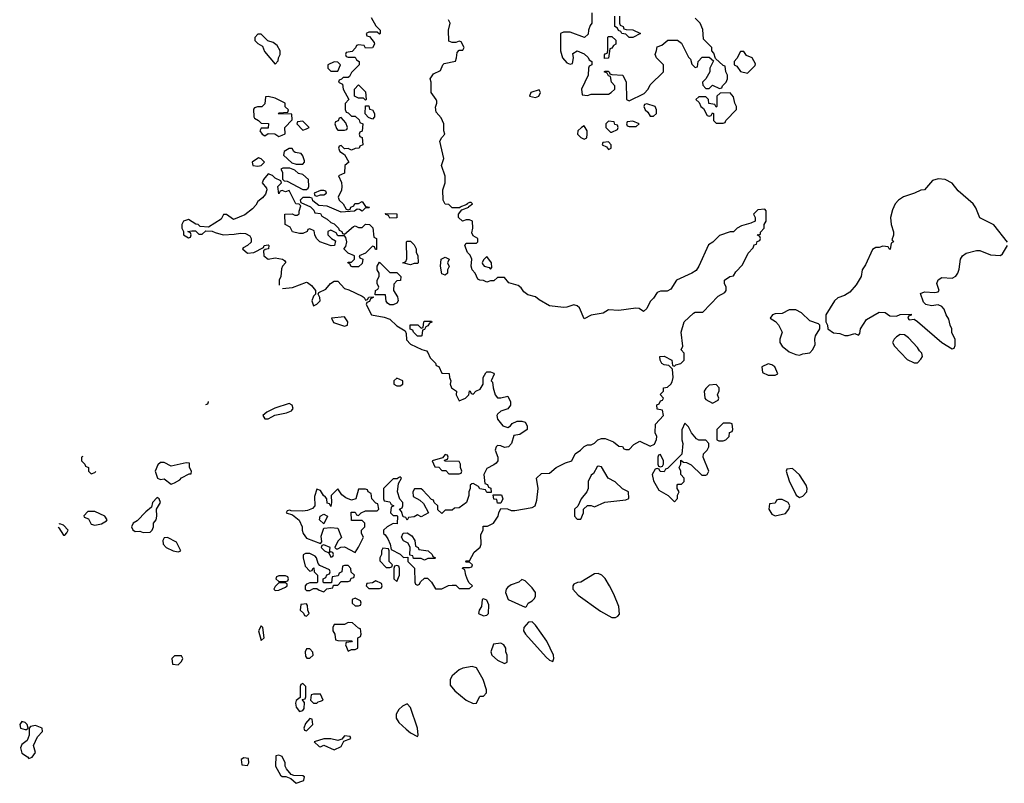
# Model space of a CAD drawing. Header units: inches. Extents: x 2701323 to 2964515, y 494916 to 722124.
# Tile 519 of 656: x 2831778 to 2837450, y 690092 to 694490. Entities that reach past the tile are written whole.
import ezdxf

# ---------------------------------------------------------------- set-up
doc = ezdxf.new("R2010")
doc.units = ezdxf.units.IN
doc.header["$MEASUREMENT"] = 0
doc.layers.add('C8639', color=7, linetype='Continuous')

msp = doc.modelspace()

# ---------------------------------------------------------------- linework, layer by layer
at = {"layer": 'C8639', "color": 2, "elevation": 2}
for points in [[(2835074, 694530), (2835074, 694470), (2835063.6, 694456.4), (2835054, 694430), (2835052.7, 694407.3), (2835032, 694388), (2834950, 694418), (2834910, 694418), (2834894, 694410), (2834894, 694310), (2834904.7, 694270), (2834930, 694242), (2834950, 694234), (2834962, 694238), (2834968, 694270), (2834964, 694296), (2834990, 694311.3), (2835030, 694294), (2835052.7, 694272.7), (2835058, 694258), (2835074, 694250), (2835074, 694230), (2835058, 694222), (2835054, 694210), (2835052, 694170), (2835014, 694090), (2835018, 694058), (2835050, 694054), (2835070, 694062), (2835170, 694062), (2835186, 694070), (2835206, 694090), (2835206, 694110), (2835188, 694130), (2835182, 694162), (2835170, 694166), (2835162, 694182), (2835146, 694190), (2835150, 694194), (2835167.3, 694192.7), (2835174, 694190), (2835178, 694178), (2835190, 694174), (2835252, 694170), (2835272, 694130), (2835274, 694030), (2835290, 694022), (2835374.6, 694065.4), (2835398, 694090), (2835410, 694114), (2835486, 694190), (2835486, 694230), (2835446, 694270), (2835438, 694290), (2835447.3, 694312.7), (2835450, 694334), (2835476.4, 694343.6), (2835512.7, 694372.7), (2835567.3, 694372.7), (2835590, 694354), (2835630, 694274), (2835642, 694262), (2835650, 694234), (2835670, 694214), (2835682, 694218), (2835686, 694250), (2835710, 694274), (2835750, 694274), (2835774, 694254), (2835754, 694210), (2835754, 694190), (2835731.3, 694148.7), (2835712, 694130), (2835712.7, 694112.7), (2835730, 694094), (2835750, 694094), (2835770, 694112), (2835810, 694094), (2835822, 694098), (2835826, 694110), (2835848, 694130), (2835855.3, 694150), (2835855.3, 694170), (2835846, 694190), (2835842, 694222), (2835830, 694226), (2835786, 694266), (2835776.4, 694296.4), (2835766, 694310), (2835766, 694330), (2835718, 694378), (2835713.6, 694433.6), (2835698, 694470), (2835670, 694498)], [(2835234, 694510), (2835234, 694470), (2835238, 694458), (2835254, 694450), (2835258, 694438), (2835272.7, 694432.7), (2835310, 694431.3), (2835354, 694410), (2835310, 694388), (2835288.4, 694388.4), (2835270, 694406), (2835246, 694410), (2835242, 694422), (2835227.3, 694427.3), (2835222, 694442), (2835206, 694450), (2835206, 694510)], [(2833803.6, 694503.6), (2833830, 694454), (2833854, 694430), (2833854, 694410), (2833850, 694406), (2833838, 694418), (2833790, 694418), (2833774, 694410), (2833778, 694398), (2833792.7, 694392.7), (2833819.6, 694359.6), (2833822, 694350), (2833810, 694328), (2833770, 694326), (2833762, 694342), (2833730, 694346), (2833718, 694342), (2833712.7, 694327.3), (2833692.7, 694307.3), (2833658, 694302), (2833654, 694290), (2833658, 694278), (2833670, 694274), (2833710, 694274), (2833718, 694258), (2833734, 694250), (2833734, 694230), (2833690, 694186), (2833678, 694162), (2833670, 694158), (2833642, 694158), (2833632.7, 694147.3), (2833618, 694142), (2833614, 694130), (2833638, 694118), (2833642, 694090), (2833674, 694030), (2833652.7, 694007.3), (2833652.7, 693972.7), (2833658, 693958), (2833670, 693954), (2833690, 693934), (2833710, 693934), (2833732.7, 693912.7), (2833738, 693898), (2833754, 693890), (2833751.6, 693848.4), (2833738, 693842), (2833734, 693830), (2833738, 693818), (2833751.6, 693811.6), (2833754, 693770), (2833738, 693762), (2833734, 693750), (2833710, 693748), (2833690, 693738), (2833670, 693748), (2833650, 693746), (2833630, 693766), (2833618, 693762), (2833614, 693750), (2833622, 693730), (2833650, 693714), (2833674, 693670), (2833652, 693650), (2833650, 693606), (2833614, 693590), (2833631.6, 693551.6), (2833634, 693530), (2833631.6, 693508.4), (2833612.7, 693467.3), (2833618, 693450), (2833642, 693430), (2833658, 693398), (2833670, 693394), (2833682, 693398), (2833686, 693410), (2833702, 693418), (2833708.4, 693431.6), (2833730, 693432), (2833750, 693442), (2833770, 693414), (2833794, 693410), (2833790, 693406), (2833770, 693406), (2833750, 693388), (2833736.4, 693396.4), (2833722, 693398), (2833707.3, 693387.3), (2833630, 693382), (2833550, 693415.3), (2833500.4, 693420.4), (2833467.3, 693447.3), (2833462, 693462), (2833450, 693466), (2833410, 693466), (2833394, 693450), (2833398, 693438), (2833452.7, 693412.7), (2833472.7, 693392.7), (2833478, 693378), (2833510, 693374), (2833518, 693358), (2833550, 693342), (2833570, 693322), (2833590, 693314), (2833614, 693290), (2833618, 693278), (2833634, 693270), (2833638, 693258), (2833650, 693254), (2833700.4, 693299.6), (2833710, 693302), (2833730, 693294), (2833750, 693294), (2833770, 693312), (2833794, 693310), (2833811.6, 693291.6), (2833818, 693238), (2833834, 693230), (2833834, 693166), (2833827.3, 693167.3), (2833822, 693182), (2833810, 693186), (2833770, 693146), (2833734, 693130), (2833738, 693118), (2833754, 693110), (2833750, 693086), (2833730, 693066), (2833692.7, 693067.3), (2833686, 693070), (2833682, 693082), (2833668, 693090), (2833670, 693094), (2833690, 693094), (2833706, 693110), (2833706, 693130), (2833670, 693146), (2833646, 693170), (2833656.4, 693183.6), (2833662, 693210), (2833656.4, 693236.4), (2833650, 693246), (2833610, 693246), (2833602, 693262), (2833570, 693278), (2833554, 693270), (2833554, 693250), (2833574, 693230), (2833596.9, 693216.9), (2833591.3, 693188.7), (2833571.6, 693188.4), (2833508, 693210), (2833488, 693230), (2833478, 693250), (2833474.6, 693274.6), (2833450, 693286), (2833438, 693282), (2833434, 693270), (2833410, 693258), (2833390, 693258), (2833350, 693268), (2833335.3, 693295.3), (2833308, 693310), (2833306, 693370), (2833347.3, 693372.7), (2833363.6, 693363.6), (2833376.4, 693363.6), (2833387.3, 693372.7), (2833387.3, 693387.3), (2833398, 693418), (2833387.3, 693427.3), (2833368.9, 693428.9), (2833330, 693506), (2833310, 693498), (2833290, 693506), (2833278, 693502), (2833270, 693488), (2833266, 693530), (2833286, 693550), (2833282, 693562), (2833250, 693578), (2833233.6, 693593.6), (2833210, 693602), (2833182, 693570), (2833174, 693550), (2833199.6, 693519.6), (2833202, 693510), (2833194.8, 693485.2), (2833176.9, 693463.1), (2833150, 693442), (2833138.5, 693421.5), (2833119.1, 693400.9), (2833074.8, 693365.2), (2833010, 693339), (2832970, 693368), (2832952.7, 693367.3), (2832939.1, 693340.9), (2832865.4, 693294.6), (2832818, 693298), (2832806, 693310), (2832792.9, 693312.9), (2832750, 693339), (2832722, 693330), (2832712, 693310), (2832712, 693290), (2832722, 693270), (2832722, 693250), (2832750, 693234), (2832762, 693238), (2832766, 693250), (2832762, 693262), (2832746, 693270), (2832770, 693274), (2832790, 693274), (2832810, 693254), (2832830, 693254), (2832850, 693274), (2832887.3, 693272.7), (2832903.6, 693263.6), (2832950, 693251.3), (2833014, 693254), (2833050, 693261), (2833078.8, 693258.8), (2833104.7, 693244.7), (2833112, 693230), (2833111.1, 693208.9), (2833091.1, 693188.9), (2833064.7, 693175.3), (2833062, 693170), (2833090, 693144.7), (2833126, 693150), (2833182, 693178), (2833186, 693190), (2833210, 693194), (2833214, 693190), (2833212, 693170), (2833192.7, 693167.3), (2833182, 693158), (2833184.7, 693130), (2833210, 693111.3), (2833250, 693118), (2833291.1, 693111.1), (2833303.6, 693103.6), (2833311.6, 693091.6), (2833292, 693070), (2833285.4, 693054.6), (2833282, 693010), (2833272, 692990), (2833273.4, 692961.7)], [(2833291.6, 692942.1), (2833350, 692946.8), (2833430, 692978), (2833436, 692976), (2833458.8, 692958.8), (2833482, 692930), (2833482, 692910), (2833470, 692898), (2833461, 692870), (2833470, 692842), (2833490, 692851.3), (2833508.7, 692870), (2833508, 692890), (2833498, 692910), (2833502, 692918), (2833542, 692938), (2833568.7, 692971.3), (2833590, 692984.7), (2833610, 692984.7), (2833650, 692942), (2833674.8, 692934.8), (2833750, 692898), (2833762, 692890), (2833770, 692874), (2833782, 692878), (2833790, 692892), (2833814, 692894), (2833814, 692890), (2833798, 692882), (2833792.7, 692867.3), (2833778, 692862), (2833774, 692850), (2833804.7, 692790), (2833876.9, 692776.9), (2833910, 692764.7), (2833950, 692726), (2833998, 692698), (2834003.6, 692683.6), (2834006, 692646), (2834030, 692622), (2834094, 692590), (2834122, 692582), (2834130, 692574), (2834142, 692542), (2834172.7, 692512.7), (2834178, 692498), (2834192.7, 692492.7), (2834210, 692454), (2834252.7, 692452.7), (2834254, 692430), (2834262, 692410), (2834258, 692390), (2834264.7, 692370), (2834294, 692350), (2834292, 692330), (2834310, 692294), (2834346, 692310), (2834366, 692330), (2834368.4, 692351.6), (2834374, 692350), (2834378, 692338), (2834390, 692334), (2834406, 692350), (2834430, 692362), (2834448.7, 692390), (2834448, 692430), (2834463.1, 692456.9), (2834470, 692462), (2834490, 692462), (2834510, 692454), (2834511.6, 692448.4), (2834494, 692410), (2834502, 692402), (2834506, 692370), (2834518, 692330), (2834530, 692312), (2834550, 692312), (2834590, 692322), (2834606, 692290), (2834604.7, 692270), (2834590.8, 692249.2), (2834550, 692235.3), (2834530, 692218), (2834526, 692210), (2834531.3, 692190), (2834562, 692150), (2834590, 692142), (2834606, 692150), (2834615.3, 692164.7), (2834643.1, 692176.9), (2834670, 692178), (2834690, 692171.3), (2834702, 692150), (2834702, 692130), (2834658.8, 692101.2), (2834624.7, 692095.3), (2834611.6, 692048.4), (2834594, 692030), (2834570, 692026), (2834550, 692035.3), (2834530, 692038), (2834522, 692030), (2834518, 692010), (2834532, 691970), (2834532, 691950), (2834523.6, 691936.4), (2834510, 691926), (2834470, 691906), (2834452, 691870), (2834458, 691818), (2834472.7, 691812.7), (2834478, 691798), (2834492.7, 691792.7), (2834494, 691766), (2834470, 691766), (2834462, 691782), (2834428.4, 691788.4), (2834422, 691802), (2834390, 691818), (2834383.6, 691816.4), (2834374, 691810), (2834374, 691790), (2834364.7, 691770), (2834366, 691750), (2834351.3, 691708.7), (2834310, 691678), (2834283.6, 691676.4), (2834270, 691666), (2834230, 691666), (2834210, 691646), (2834187.3, 691667.3), (2834186, 691690), (2834166, 691710), (2834162, 691722), (2834150, 691726), (2834100.4, 691780.4), (2834090, 691788), (2834052.7, 691787.3), (2834042, 691770), (2834044.7, 691744.7), (2834083.6, 691723.6), (2834103.6, 691703.6), (2834134, 691650), (2834090, 691626), (2834070, 691638), (2834050, 691626), (2834018, 691622), (2834010, 691608), (2834002, 691622), (2833987.3, 691627.3), (2833978, 691658), (2833966, 691670), (2833982, 691678), (2833986, 691690), (2833986, 691710), (2833968.4, 691728.4), (2833955.3, 691770), (2833960.4, 691819.6), (2833978, 691850), (2833970, 691858), (2833954, 691850), (2833954, 691846), (2833930, 691846), (2833874, 691790), (2833874, 691730), (2833878, 691718), (2833910, 691714), (2833918, 691698), (2833934, 691690), (2833918, 691682), (2833914, 691650), (2833930, 691634), (2833950, 691634), (2833954, 691630), (2833952.7, 691587.3), (2833930, 691588), (2833894, 691570), (2833874, 691550), (2833874, 691530), (2833883.6, 691523.6), (2833899.6, 691499.6), (2833912, 691470), (2833918, 691438), (2833970, 691412), (2833990, 691392), (2834014, 691394), (2834014, 691370), (2834051.6, 691331.6), (2834054, 691250), (2834058, 691238), (2834070, 691234), (2834082, 691238), (2834087.3, 691252.7), (2834110, 691274), (2834127.3, 691272.7), (2834151.1, 691251.1), (2834172.7, 691212.7), (2834210, 691212), (2834248.4, 691231.6), (2834270, 691234), (2834290, 691234), (2834310, 691214), (2834370, 691214), (2834386, 691230), (2834367.3, 691247.3), (2834360.4, 691260.4), (2834348, 691290), (2834342, 691322), (2834328, 691330), (2834330, 691334), (2834370, 691334), (2834382, 691338), (2834386, 691350), (2834370, 691366), (2834350, 691366), (2834346, 691370), (2834350, 691374), (2834370, 691374), (2834396.4, 691423.6), (2834430, 691452), (2834437.2, 691470), (2834434.6, 691525.4), (2834448, 691550), (2834447.3, 691572.7), (2834472.7, 691572.7), (2834508, 691590), (2834535.3, 691630), (2834538, 691650), (2834550, 691674), (2834587.3, 691672.7), (2834610, 691662.8), (2834630, 691662.8), (2834730, 691681), (2834748, 691690), (2834758, 691722), (2834765.2, 691790), (2834755.3, 691850), (2834784, 691876), (2834830, 691878), (2834869.1, 691910.9), (2834922, 691938), (2834958, 691950), (2834978, 691990), (2835008, 692010), (2835030, 692032), (2835050, 692042), (2835070, 692042), (2835088.9, 692051.1), (2835108, 692070), (2835130, 692078), (2835150, 692078), (2835199.6, 692059.6), (2835230, 692034), (2835251.6, 692031.6), (2835258, 692018), (2835270, 692014), (2835290, 692014), (2835316.4, 692043.6), (2835350, 692062), (2835410, 692034), (2835435.3, 692044.7), (2835447.3, 692072.7), (2835448, 692090), (2835438, 692110), (2835440.4, 692159.6), (2835486, 692210), (2835482, 692242), (2835450, 692246), (2835448.4, 692271.6), (2835462, 692278), (2835470, 692294), (2835482, 692298), (2835486, 692310), (2835468, 692332), (2835486, 692350), (2835486, 692370), (2835510, 692374), (2835528.4, 692391.6), (2835536.4, 692403.6), (2835542, 692430), (2835538, 692478), (2835518, 692498), (2835490, 692502), (2835478, 692510), (2835468, 692530), (2835466, 692550), (2835490, 692551.3), (2835534, 692530), (2835538, 692498), (2835550, 692494), (2835558, 692502), (2835586, 692510), (2835606, 692530), (2835606, 692570), (2835588, 692588), (2835598, 692610), (2835589, 692690), (2835606, 692750), (2835660.2, 692799.8), (2835670, 692804.7), (2835714, 692806), (2835802, 692898), (2835840.4, 692919.6), (2835848, 692930), (2835848, 692950), (2835838, 692970), (2835838, 692990), (2835868.4, 693011.6), (2835890, 693014), (2835903.1, 693036.9), (2835941.2, 693078.8), (2835974.6, 693145.4), (2836003.1, 693176.9), (2836010, 693194), (2836022, 693198), (2836027.3, 693212.7), (2836042, 693218), (2836046, 693230), (2836042, 693242), (2836026, 693250), (2836046, 693254), (2836046, 693266), (2836066, 693290), (2836066, 693310), (2836078, 693330), (2836078, 693390), (2836070, 693398), (2836030, 693395.3), (2836004.7, 693370), (2836014, 693350), (2836014, 693330), (2835990, 693318), (2835936.9, 693303.1), (2835911.6, 693288.4), (2835890, 693268), (2835870, 693268.7), (2835810, 693248), (2835771.1, 693208.9), (2835746.4, 693193.6), (2835691.3, 693070), (2835674.4, 693045.6), (2835650.7, 693029.3), (2835562, 692990), (2835530, 692938), (2835507.3, 692927.3), (2835470, 692926), (2835450, 692918), (2835430, 692886), (2835410, 692866), (2835390, 692826), (2835371.6, 692808.4), (2835347.3, 692827.3), (2835328.4, 692828.4), (2835230, 692815.3), (2835170, 692818), (2835139.6, 692800.4), (2835070, 692788), (2835030, 692768), (2835002, 692830), (2834990, 692842), (2834970, 692848.7), (2834930, 692834), (2834910, 692832.7), (2834830, 692842), (2834770, 692877.2), (2834750, 692894), (2834706, 692906), (2834682.5, 692922.5), (2834666.3, 692946.3), (2834650, 692959), (2834595.3, 692975.3), (2834570, 693006), (2834530, 693006), (2834510, 692986), (2834490, 692986), (2834470, 692978), (2834450, 692988.7), (2834428.9, 692988.9), (2834416.4, 692996.4), (2834402, 693030), (2834384, 693050), (2834379, 693070), (2834382, 693110), (2834373.6, 693133.6), (2834358, 693150), (2834342, 693190), (2834350, 693202), (2834410, 693202), (2834418, 693210), (2834418, 693230), (2834390, 693246), (2834383.1, 693263.1), (2834388, 693290), (2834386, 693330), (2834370, 693338), (2834350, 693338), (2834328.9, 693328.9), (2834306, 693350), (2834306, 693370), (2834326, 693394), (2834366, 693410), (2834366, 693414), (2834386, 693430), (2834378, 693438), (2834370, 693438), (2834354, 693430), (2834354, 693426), (2834314, 693410), (2834314, 693406), (2834270, 693406), (2834250, 693426), (2834230, 693428), (2834218, 693450), (2834215.3, 693510), (2834229, 693551), (2834229.1, 693589.1), (2834208.7, 693650), (2834222, 693690), (2834199, 693790), (2834210, 693812), (2834228, 693830), (2834222, 693850), (2834222, 693890), (2834205.6, 693925.6), (2834176.5, 693956.5), (2834173.6, 693986.4), (2834182, 694010), (2834180.4, 694020.4), (2834178, 694030), (2834149, 694070), (2834148.7, 694130), (2834142, 694150), (2834162, 694178), (2834202, 694198), (2834215.3, 694230), (2834223.2, 694236.8), (2834288.7, 694251.3), (2834295.3, 694270), (2834298, 694302), (2834310, 694314), (2834330, 694314), (2834338, 694330), (2834322, 694362), (2834310, 694366), (2834290, 694358), (2834270, 694358), (2834250, 694366), (2834249, 694430), (2834258, 694470), (2834248.7, 694490)], [(2837468.9, 693208.9), (2837390, 693309), (2837310, 693349), (2837286.3, 693406.3), (2837270, 693428.7), (2837184.1, 693504.1), (2837149.1, 693549.1), (2837110, 693568.7), (2837070, 693573.2), (2837036, 693564), (2836990.6, 693509.4), (2836970, 693509), (2836932, 693490), (2836870, 693469.2), (2836841, 693450), (2836821, 693430), (2836805.2, 693394.8), (2836794.8, 693350), (2836798.8, 693310), (2836811.1, 693268.9), (2836811.1, 693248.9), (2836802, 693222), (2836812, 693210), (2836798, 693202), (2836792.7, 693167.3), (2836786, 693170), (2836782, 693182), (2836750, 693186), (2836730, 693178), (2836710, 693178), (2836690, 693166), (2836650, 693078), (2836631.3, 693050), (2836624.7, 693010), (2836596.8, 692963.2), (2836559.8, 692920.2), (2836530, 692902), (2836491.1, 692888.9), (2836472, 692870), (2836422, 692790), (2836422, 692750), (2836431.6, 692731.6), (2836434, 692710), (2836467.1, 692687.1), (2836503.6, 692683.6), (2836531.6, 692671.6), (2836550, 692671.3), (2836590, 692682), (2836610, 692674), (2836618, 692682), (2836622, 692710), (2836656.4, 692763.6), (2836730, 692804.7), (2836763.6, 692803.6), (2836790, 692784.7), (2836830, 692782), (2836850, 692792), (2836914, 692794), (2836912.7, 692787.3), (2836898, 692782), (2836894, 692770), (2836902, 692762), (2836930, 692764.7), (2836950, 692751.3), (2837090, 692631.3), (2837150, 692594), (2837162, 692598), (2837167.3, 692612.7), (2837167.3, 692647.3), (2837148.4, 692688.4), (2837148, 692710), (2837138, 692730), (2837130, 692766), (2837115.3, 692790), (2837103.1, 692823.1), (2837090, 692838), (2837070, 692848.7), (2837030, 692841.2), (2836998, 692850), (2836984, 692864), (2836967.3, 692912.7), (2836990, 692922), (2837050, 692918), (2837070, 692922), (2837075.3, 692930), (2837062, 692970), (2837068.7, 692991.3), (2837090, 693004.7), (2837150, 693002), (2837170, 693012), (2837182, 693030), (2837190, 693054), (2837198, 693110), (2837209.3, 693130.7), (2837230, 693144.7), (2837290, 693161), (2837310, 693160.7), (2837370, 693134.8), (2837429, 693131), (2837439.3, 693140.7), (2837469, 693190)], [(2832850, 692274), (2832862, 692278), (2832866, 692290), (2832865.3, 692290.7)], [(2832142.7, 691974.3), (2832134, 691970), (2832134, 691950), (2832154, 691930), (2832158, 691918), (2832174, 691910), (2832174, 691890), (2832190, 691874), (2832210, 691882), (2832215.8, 691887.8)], [(2831998.8, 691566.8), (2832003.6, 691563.6), (2832030, 691522), (2832038, 691522), (2832050, 691534), (2832058, 691550), (2832030, 691578), (2832010, 691586)], [(2832010, 691586), (2832004.1, 691584)]]:
    msp.add_lwpolyline(points, dxfattribs=at)
for points in [[(2833170, 694406), (2833150, 694406), (2833132.7, 694387.3), (2833132, 694370), (2833150, 694352), (2833176.9, 694336.9), (2833187.5, 694307.5), (2833250, 694234), (2833267.3, 694252.7), (2833268, 694270), (2833278, 694290), (2833278, 694310), (2833262, 694342), (2833239, 694359), (2833208, 694368)], [(2835147.3, 694267.3), (2835147.3, 694287.3), (2835150, 694294), (2835162, 694298), (2835166, 694310), (2835166, 694390), (2835170, 694394), (2835190, 694394), (2835211.6, 694371.6), (2835212, 694350), (2835198, 694342), (2835190, 694326), (2835178, 694322), (2835170, 694268)], [(2835950, 694306), (2835930, 694306), (2835910, 694266), (2835894, 694250), (2835894, 694230), (2835910, 694222), (2835931.1, 694191.1), (2835970, 694182), (2836014.6, 694225.4), (2836016.4, 694236.4), (2835998, 694270), (2835964.7, 694284.7)], [(2833590, 694248), (2833554, 694230), (2833554, 694210), (2833570, 694194), (2833610, 694194), (2833626, 694230), (2833610, 694246)], [(2833770, 694026), (2833758, 694038), (2833730, 694038), (2833706, 694050), (2833706, 694090), (2833730, 694114), (2833770, 694074), (2833774, 694030)], [(2834770, 694086), (2834722, 694070), (2834714, 694050), (2834750, 694042.8), (2834768, 694050), (2834778, 694070)], [(2835870, 694068), (2835812.7, 694067.3), (2835794, 694050), (2835794, 693990), (2835790, 693986), (2835782, 694002), (2835747.3, 694007.3), (2835746, 694030), (2835730, 694046), (2835690, 694046), (2835674, 694030), (2835692.7, 694012.7), (2835702, 693990), (2835718, 693978), (2835738, 693938), (2835750, 693934), (2835762, 693938), (2835770, 693954), (2835774, 693950), (2835774, 693910), (2835790, 693894), (2835830, 693894), (2835842, 693898), (2835846, 693910), (2835907.3, 693972.7), (2835908, 693990), (2835898, 694010), (2835890, 694046)], [(2833210, 694048), (2833194, 694046), (2833190, 694006), (2833172, 693988), (2833147.3, 693987.3), (2833130, 693982), (2833124.5, 693975.5), (2833126, 693930), (2833130, 693922), (2833154, 693910), (2833170, 693894), (2833212, 693892), (2833210, 693866), (2833170, 693866), (2833162, 693850), (2833174, 693830), (2833190, 693822), (2833210, 693834), (2833247.3, 693832.7), (2833270, 693818), (2833290, 693824.7), (2833307.3, 693832.7), (2833306, 693870), (2833347.3, 693912.7), (2833346, 693946), (2833267.3, 693947.3), (2833272.7, 693952.7), (2833322, 693958), (2833326, 693970), (2833308, 693988), (2833308, 694010), (2833250, 694039)], [(2833810, 693918), (2833787.3, 693927.3), (2833767.3, 693947.3), (2833770, 693994), (2833790, 693994), (2833794, 693974), (2833811.3, 693971.3), (2833822, 693950), (2833822, 693930)], [(2835390, 694006), (2835378, 694002), (2835374, 693990), (2835382, 693970), (2835396.9, 693956.9), (2835410, 693934), (2835430, 693934), (2835446, 693950), (2835446, 693970), (2835438, 693990)], [(2833410, 693906), (2833378, 693902), (2833374, 693890), (2833410, 693854), (2833430, 693862), (2833446, 693870)], [(2833630, 693926), (2833618, 693922), (2833612.7, 693907.3), (2833598, 693902), (2833594, 693890), (2833603.6, 693863.6), (2833610, 693854), (2833650, 693854), (2833662, 693858), (2833666, 693870), (2833656.4, 693896.4)], [(2835170, 693906), (2835154, 693890), (2835154, 693870), (2835182, 693842), (2835190, 693842), (2835222, 693858), (2835226, 693870), (2835222, 693882), (2835207.3, 693887.3), (2835202, 693902)], [(2835310, 693906), (2835278, 693902), (2835274, 693890), (2835278, 693878), (2835290, 693874), (2835330, 693874), (2835346, 693890)], [(2835030, 693878), (2835014, 693870), (2834994, 693850), (2834992, 693830), (2835010, 693812), (2835030, 693802), (2835046, 693810), (2835048, 693830), (2835048, 693850)], [(2835170, 693786), (2835138, 693782), (2835134, 693770), (2835158, 693758), (2835170, 693742), (2835186, 693750), (2835186, 693770)], [(2833330, 693748), (2833302, 693730), (2833298, 693710), (2833346, 693666), (2833370, 693658), (2833410, 693658), (2833419, 693670), (2833418, 693678), (2833410, 693706), (2833399, 693719), (2833365.6, 693725.6), (2833358, 693730), (2833347.3, 693747.3)], [(2833153.6, 693693.6), (2833118, 693670), (2833122, 693650), (2833150, 693647.3), (2833168.9, 693651.1), (2833188, 693670), (2833168.9, 693688.9)], [(2833334.6, 693634.6), (2833294.6, 693634.6), (2833282, 693630), (2833291.6, 693611.6), (2833292, 693572), (2833302, 693562), (2833319.6, 693559.6), (2833410, 693511.3), (2833430, 693511.3), (2833440.4, 693519.6), (2833444, 693530), (2833441.2, 693570), (2833410, 693599), (2833384, 693604), (2833363.1, 693623.1)], [(2833530, 693506), (2833510, 693506), (2833474, 693490), (2833478, 693478), (2833490, 693474), (2833510, 693482), (2833530, 693482), (2833546, 693490), (2833542, 693502)], [(2833910, 693346), (2833902, 693362), (2833887.3, 693367.3), (2833886, 693374), (2833950, 693372), (2833950, 693348)], [(2834030, 693078), (2833986, 693090), (2834002, 693098), (2834007.3, 693112.7), (2834006, 693210), (2834010, 693214), (2834030, 693214), (2834050, 693194), (2834062, 693170), (2834062, 693150), (2834071.3, 693131.3), (2834074, 693090), (2834070, 693086), (2834050, 693086)], [(2833910, 693034), (2833950, 693034), (2833974, 693010), (2833972.7, 692987.3), (2833950, 692986), (2833932.7, 692967.3), (2833931.3, 692930), (2833954.4, 692894.4), (2833958, 692870), (2833950, 692858), (2833930, 692848), (2833910, 692848), (2833896.4, 692856.4), (2833888.9, 692868.9), (2833886, 692906), (2833826, 692906), (2833828, 692930), (2833842, 692938), (2833846, 692950), (2833838, 692970), (2833838, 692990), (2833848, 693010), (2833848, 693030), (2833838, 693050), (2833838, 693070), (2833850, 693094)], [(2834230, 693018), (2834210, 693026), (2834202, 693070), (2834206, 693110), (2834230, 693122), (2834252, 693110), (2834242, 693090), (2834251.3, 693068.7), (2834242, 693050), (2834242, 693030)], [(2834470, 693126), (2834450, 693106), (2834442, 693090), (2834443.6, 693083.6), (2834454, 693070), (2834482, 693062), (2834490, 693054), (2834498, 693062), (2834495.3, 693090)], [(2836250, 692818), (2836210, 692818), (2836170, 692798), (2836130, 692795.3), (2836114, 692790), (2836102, 692770), (2836131.3, 692751.3), (2836150, 692732), (2836171.1, 692691.1), (2836158, 692650), (2836158, 692630), (2836171.3, 692610), (2836210, 692578), (2836250, 692562), (2836270, 692558), (2836290, 692564.7), (2836330, 692572), (2836348, 692590), (2836360.4, 692619.6), (2836358, 692650), (2836362, 692670), (2836388, 692710), (2836388, 692730), (2836379, 692739), (2836330, 692755.3), (2836282, 692802)], [(2833650, 692779), (2833574, 692770), (2833586, 692746), (2833650, 692724.7), (2833666, 692730), (2833668, 692750)], [(2834070, 692668), (2834046, 692690), (2834042, 692702), (2834027.3, 692707.3), (2834028, 692732), (2834072, 692732), (2834090, 692714), (2834102, 692718), (2834106, 692750), (2834110, 692754), (2834150, 692754), (2834151.6, 692748.4), (2834138, 692742), (2834130, 692726), (2834118, 692722), (2834110, 692706), (2834098, 692702), (2834094, 692670), (2834090, 692668)], [(2836850, 692677.2), (2836830, 692664), (2836816, 692650), (2836806, 692630), (2836818, 692610), (2836890, 692532), (2836930, 692514), (2836950, 692514), (2836970, 692534), (2836978, 692550), (2836975.3, 692570), (2836962, 692582), (2836950, 692602), (2836898, 692658), (2836874.8, 692674.8)], [(2836090, 692508), (2836054, 692490), (2836058, 692458), (2836090, 692442), (2836130, 692442), (2836146, 692450), (2836128, 692490), (2836110, 692502)], [(2833950, 692426), (2833934, 692410), (2833934, 692390), (2833950, 692382), (2833970, 692382), (2833986, 692390), (2833986, 692410)], [(2835790, 692388), (2835750, 692386), (2835730, 692366), (2835722, 692350), (2835724.7, 692310), (2835730, 692302), (2835770, 692282), (2835802, 692298), (2835806, 692310), (2835798, 692330), (2835807.3, 692352.7), (2835808, 692370)], [(2833330, 692279), (2833247.9, 692252.1), (2833202, 692230), (2833178, 692210), (2833190, 692192), (2833210, 692192), (2833230, 692202), (2833248.4, 692211.6), (2833315.1, 692224.9), (2833343.1, 692236.9), (2833353.2, 692250), (2833348, 692270)], [(2835610, 692166), (2835592.7, 692127.3), (2835592, 692070), (2835598, 692050), (2835592.7, 691987.3), (2835510, 691906), (2835498, 691902), (2835490, 691886), (2835467.3, 691887.3), (2835462, 691902), (2835450, 691906), (2835438, 691902), (2835422, 691870), (2835430, 691834), (2835459.6, 691779.6), (2835514, 691750), (2835550, 691714), (2835567.3, 691732.7), (2835568.4, 691751.6), (2835578, 691770), (2835566, 691790), (2835566, 691810), (2835570, 691814), (2835590, 691814), (2835606, 691830), (2835606, 691850), (2835586, 691870), (2835586, 691890), (2835578, 691910), (2835586, 691930), (2835586, 691954), (2835602, 691942), (2835619.6, 691939.6), (2835645.4, 691925.4), (2835707.1, 691867.1), (2835730, 691866), (2835738, 691870), (2835748.7, 691890), (2835715.3, 691970), (2835718, 691990), (2835738, 692010), (2835748, 692030), (2835748, 692050), (2835730, 692068), (2835690, 692068), (2835676.4, 692076.4), (2835648, 692110), (2835630, 692146)], [(2835870, 692166), (2835830, 692166), (2835794, 692130), (2835794, 692070), (2835804.7, 692064.7), (2835830, 692064.7), (2835846, 692070), (2835866, 692090), (2835867.3, 692112.7), (2835882, 692118), (2835886, 692130), (2835882, 692162)], [(2834230, 691986), (2834214, 691966), (2834154, 691950), (2834170, 691914), (2834192, 691912), (2834210, 691894), (2834232.7, 691892.7), (2834250, 691874), (2834310, 691874), (2834322, 691878), (2834326, 691890), (2834318, 691910), (2834318, 691930), (2834310, 691946), (2834227.3, 691947.3), (2834226, 691954), (2834242, 691958), (2834246, 691970), (2834242, 691982)], [(2835470, 691986), (2835458, 691982), (2835454, 691970), (2835454, 691930), (2835458, 691918), (2835470, 691914), (2835482, 691918), (2835486, 691930), (2835486, 691950)], [(2832610, 691939), (2832590, 691939), (2832574.4, 691925.6), (2832558, 691890), (2832572, 691850), (2832590, 691841), (2832610, 691844.7), (2832650, 691814), (2832670, 691822), (2832700.4, 691839.6), (2832710, 691852), (2832754, 691874), (2832766, 691874), (2832768, 691890), (2832755.3, 691910), (2832756.4, 691936.4), (2832737.2, 691937.2), (2832650, 691919)], [(2835110, 691918), (2835105.4, 691914.6), (2835083.6, 691876.4), (2835070, 691866), (2835052, 691830), (2835052, 691790), (2835044.7, 691770), (2835012, 691730), (2834992.7, 691687.3), (2834974, 691670), (2834974, 691630), (2834990, 691614), (2835010, 691614), (2835026, 691650), (2835026, 691670), (2835048.4, 691691.6), (2835071.1, 691691.1), (2835090, 691684.7), (2835149.1, 691710.9), (2835270, 691724.7), (2835287.3, 691732.7), (2835286, 691770), (2835250, 691788), (2835208.9, 691828.9), (2835168.9, 691848.9), (2835130, 691915.3)], [(2836230, 691906), (2836198, 691902), (2836194, 691890), (2836210, 691834), (2836251.1, 691751.1), (2836270, 691738), (2836290, 691746), (2836313.2, 691770), (2836314, 691790), (2836308.7, 691810), (2836270, 691868)], [(2833610, 691788), (2833572, 691750), (2833574, 691710), (2833570, 691686), (2833562, 691702), (2833550, 691706), (2833548, 691730), (2833540.4, 691740.4), (2833528, 691750), (2833510, 691778), (2833490, 691786), (2833476.9, 691743.1), (2833478, 691690), (2833465.4, 691674.6), (2833436.9, 691663.1), (2833410, 691659), (2833342, 691662), (2833334, 691666), (2833318, 691662), (2833314, 691650), (2833350, 691638), (2833387.1, 691607.1), (2833404.7, 691570), (2833404.7, 691550), (2833411.3, 691530), (2833430, 691504.7), (2833510, 691474), (2833518, 691482), (2833514.6, 691514.6), (2833530, 691562), (2833570, 691566), (2833610, 691562), (2833632, 691508), (2833610, 691486), (2833594, 691450), (2833602, 691442), (2833610, 691442), (2833628, 691452), (2833650, 691454), (2833710, 691422), (2833730, 691452), (2833758, 691510), (2833748, 691530), (2833748, 691550), (2833766, 691570), (2833766, 691590), (2833750, 691606), (2833690, 691606), (2833687.3, 691652.7), (2833710, 691654), (2833718, 691638), (2833730, 691634), (2833746, 691650), (2833770, 691662), (2833838, 691662), (2833846, 691670), (2833842, 691702), (2833830, 691706), (2833806, 691730), (2833802, 691762), (2833786, 691770), (2833782, 691782), (2833770, 691786), (2833730, 691786), (2833714, 691730), (2833690, 691722), (2833656, 691736), (2833633.6, 691753.6)], [(2832570, 691739), (2832542.8, 691710), (2832536.9, 691683.1), (2832504, 691656), (2832455.5, 691604.5), (2832431.3, 691590), (2832422.8, 691570), (2832430, 691552), (2832442.8, 691542.8), (2832470, 691544.7), (2832490, 691536), (2832530, 691538), (2832542, 691550), (2832548.7, 691570), (2832548, 691590), (2832564, 691610), (2832569, 691630), (2832566, 691670), (2832588.7, 691710), (2832582, 691730)], [(2834530, 691706), (2834526, 691726), (2834508.9, 691728.9), (2834506, 691754), (2834552.7, 691752.7), (2834562, 691730), (2834550, 691706)], [(2836170, 691726), (2836150, 691726), (2836138, 691722), (2836130, 691706), (2836098, 691702), (2836094, 691670), (2836110, 691642), (2836130, 691632), (2836190, 691646), (2836208, 691670), (2836215.3, 691690), (2836206, 691710)], [(2832210, 691658), (2832170, 691658), (2832147.1, 691632.9), (2832150, 691624.7), (2832174.4, 691614.4), (2832190, 691584.7), (2832210, 691578.8), (2832250, 691587.3), (2832277.2, 691602.8), (2832282, 691610), (2832268, 691630)], [(2833530, 691586), (2833506, 691610), (2833508.7, 691631.3), (2833530, 691642), (2833552, 691630)], [(2832630, 691508), (2832610, 691506), (2832602, 691490), (2832604.7, 691470), (2832621, 691450), (2832662, 691430), (2832690, 691426), (2832706, 691430), (2832680.4, 691480.4)], [(2834110, 691378), (2834090, 691386), (2834047.3, 691387.3), (2834042, 691402), (2834026, 691406), (2834028, 691450), (2834015.3, 691475.3), (2833988.9, 691488.9), (2833978, 691510), (2833987.3, 691532.7), (2834010, 691534), (2834036.9, 691516.9), (2834054, 691490), (2834058, 691458), (2834074, 691450), (2834078, 691438), (2834131.6, 691431.6), (2834154, 691410), (2834158, 691398), (2834174, 691390), (2834170, 691386), (2834130, 691386)], [(2833530, 691466), (2833518, 691462), (2833514, 691450), (2833534, 691430), (2833559.6, 691419.6), (2833570, 691394), (2833582, 691398), (2833586, 691410), (2833582, 691422), (2833570, 691426), (2833562, 691422), (2833566, 691450)], [(2833870, 691446), (2833862, 691430), (2833862, 691410), (2833852, 691390), (2833852.7, 691372.7), (2833890, 691334), (2833910, 691334), (2833922, 691338), (2833926, 691350), (2833906, 691370), (2833906, 691430), (2833902, 691442)], [(2833423.6, 691416.4), (2833411.6, 691408.4), (2833411, 691390), (2833422, 691342), (2833450, 691314), (2833462, 691318), (2833466, 691330), (2833472.7, 691332.7), (2833474, 691310), (2833494, 691290), (2833494, 691250), (2833490, 691246), (2833450, 691246), (2833430, 691238), (2833422, 691230), (2833422, 691210), (2833430, 691202), (2833450, 691202), (2833470, 691214), (2833490, 691214), (2833503.6, 691203.6), (2833530, 691194), (2833547.3, 691212.7), (2833582, 691218), (2833586, 691234), (2833610, 691234), (2833630, 691254), (2833670, 691254), (2833682, 691258), (2833687.3, 691272.7), (2833702, 691278), (2833706, 691290), (2833687.3, 691307.3), (2833686, 691330), (2833670, 691346), (2833650, 691346), (2833638, 691342), (2833634, 691310), (2833618, 691302), (2833612.7, 691287.3), (2833578, 691282), (2833574, 691246), (2833530, 691246), (2833526, 691250), (2833526, 691270), (2833542, 691278), (2833547.3, 691292.7), (2833562, 691298), (2833566, 691310), (2833562, 691322), (2833507.3, 691347.3), (2833498, 691358), (2833488.7, 691390), (2833480.4, 691400.4), (2833450, 691415.3)], [(2833950, 691346), (2833938, 691342), (2833934, 691330), (2833934, 691270), (2833950, 691254), (2833966, 691290), (2833966, 691330), (2833962, 691342)], [(2833310, 691286), (2833270, 691286), (2833258, 691282), (2833254, 691270), (2833270, 691254), (2833310, 691254), (2833322, 691258), (2833326, 691270), (2833322, 691282)], [(2835110, 691300.7), (2835090, 691298.4), (2835010, 691249.5), (2834990.7, 691249.3), (2834970, 691238), (2834964.7, 691230), (2834964.7, 691210), (2834996.1, 691176.1), (2835123.1, 691083.1), (2835190, 691047.3), (2835210, 691046.8), (2835224.7, 691055.3), (2835233.2, 691066.8), (2835229.2, 691110), (2835201.5, 691181.5), (2835176, 691230), (2835151.4, 691271.4), (2835131.5, 691291.5)], [(2833310, 691246), (2833270, 691246), (2833250, 691226), (2833242, 691210), (2833250, 691202), (2833270, 691204.7), (2833310, 691222), (2833318, 691230), (2833318, 691238)], [(2833830, 691258), (2833810, 691246), (2833778, 691242), (2833774, 691230), (2833790, 691214), (2833850, 691214), (2833862, 691218), (2833866, 691230), (2833862, 691242)], [(2834670, 691266), (2834654, 691250), (2834610, 691235.3), (2834590, 691222), (2834581, 691210), (2834576, 691190), (2834591.3, 691150), (2834690, 691106), (2834698, 691110), (2834708, 691130), (2834730, 691142), (2834743.1, 691156.9), (2834748.7, 691170), (2834748.7, 691190), (2834730, 691218), (2834690, 691258)], [(2833710, 691158), (2833694, 691150), (2833694, 691130), (2833710, 691114), (2833730, 691114), (2833742, 691118), (2833746, 691130), (2833742, 691142)], [(2833430, 691126), (2833398, 691122), (2833394, 691090), (2833412.7, 691072.7), (2833418, 691058), (2833430, 691054), (2833446, 691070), (2833438, 691090), (2833436.4, 691116.4)], [(2834450, 691155.3), (2834442, 691150), (2834438, 691110), (2834424.7, 691090), (2834422, 691070), (2834450, 691056), (2834470, 691061), (2834479, 691070), (2834480.4, 691120.4), (2834470, 691146)], [(2833170, 690998), (2833154, 690970), (2833170, 690914), (2833186, 690930), (2833178, 690990)], [(2833670, 691018), (2833650, 691006), (2833590, 691006), (2833582, 690990), (2833582, 690970), (2833594, 690950), (2833598, 690918), (2833610, 690914), (2833692.7, 690912.7), (2833690, 690906), (2833658, 690902), (2833654, 690890), (2833670, 690854), (2833690, 690862), (2833710, 690862), (2833726, 690870), (2833726, 690930), (2833742, 690938), (2833746, 690950), (2833742, 690982), (2833730, 690986), (2833695.3, 691015.3)], [(2834730, 691022.7), (2834710, 691019.3), (2834682.8, 690990), (2834681, 690970), (2834691, 690950), (2834810, 690818), (2834830, 690802), (2834850, 690794), (2834855.3, 690810), (2834854, 690830), (2834815.1, 690910), (2834750, 691003.7)], [(2834550, 690899), (2834507.3, 690892.7), (2834491.3, 690850), (2834498, 690830), (2834530, 690802), (2834570, 690782), (2834586, 690790), (2834586, 690830), (2834578, 690850), (2834578, 690870), (2834568, 690890)], [(2832710, 690826), (2832670, 690826), (2832654, 690810), (2832658, 690778), (2832690, 690774), (2832710, 690794), (2832718, 690810)], [(2833450, 690866), (2833430, 690866), (2833422, 690850), (2833423.6, 690823.6), (2833432.7, 690812.7), (2833450, 690812), (2833468, 690830), (2833467.3, 690847.3)], [(2834384, 690764), (2834330, 690756), (2834310, 690746), (2834268.6, 690711.4), (2834257.1, 690690), (2834257.5, 690657.5), (2834284.7, 690624.7), (2834350, 690571), (2834390, 690552), (2834410, 690554), (2834426, 690590), (2834430, 690594), (2834450, 690594), (2834467.3, 690612.7), (2834468, 690630), (2834448.7, 690690), (2834410, 690758)], [(2833410, 690666), (2833398, 690662), (2833394, 690650), (2833394, 690586), (2833371.6, 690568.4), (2833367.1, 690552.9), (2833371.3, 690530), (2833390, 690504.7), (2833408.4, 690511.6), (2833416.4, 690523.6), (2833418, 690558), (2833406, 690574), (2833422, 690578), (2833426, 690590), (2833426, 690650)], [(2833510, 690606), (2833470, 690606), (2833458, 690602), (2833454, 690570), (2833470, 690554), (2833490, 690554), (2833498, 690562), (2833510, 690564.7), (2833526, 690570)], [(2834010, 690549), (2833983, 690537), (2833962.8, 690517.2), (2833946, 690490), (2833947.3, 690467.3), (2833962.5, 690442.5), (2834003.8, 690403.8), (2834030, 690382.8), (2834070, 690362), (2834074, 690370), (2834069.3, 690410), (2834030, 690528.7)], [(2831790, 690448), (2831778, 690430), (2831782, 690410), (2831810, 690402), (2831818, 690402), (2831826, 690410), (2831822, 690430), (2831810, 690442)], [(2831870, 690424), (2831841, 690419), (2831832, 690410), (2831832, 690370), (2831822, 690338), (2831790, 690315.3), (2831783.5, 690296.5), (2831790, 690266), (2831823.6, 690243.6), (2831830, 690234), (2831850, 690242), (2831868.7, 690270), (2831858, 690310), (2831880.2, 690359.8), (2831908.7, 690390), (2831908, 690410)], [(2833450, 690466), (2833423.6, 690436.4), (2833414, 690410), (2833418, 690398), (2833430, 690394), (2833466, 690430), (2833462, 690462)], [(2833650, 690366), (2833634, 690346), (2833610, 690338), (2833570, 690348), (2833530, 690348), (2833474, 690330), (2833503.6, 690303.6), (2833510, 690302), (2833530, 690312), (2833590, 690284.7), (2833630, 690304.7), (2833646, 690334), (2833686, 690350), (2833682, 690362)], [(2833270, 690254), (2833254, 690250), (2833252, 690190), (2833279.6, 690139.6), (2833290, 690132), (2833312, 690132), (2833339.6, 690119.6), (2833370, 690092), (2833410, 690106.8), (2833415.3, 690110), (2833418, 690130), (2833410, 690135.3), (2833356.4, 690136.4), (2833342, 690142), (2833314.6, 690174.6), (2833308, 690190), (2833308, 690210), (2833290, 690246)], [(2833070, 690238), (2833054, 690230), (2833058, 690198), (2833090, 690194), (2833098, 690210), (2833095.3, 690235.3)]]:
    msp.add_lwpolyline(points, close=True, dxfattribs=at)

doc.saveas('drawing.dxf')
